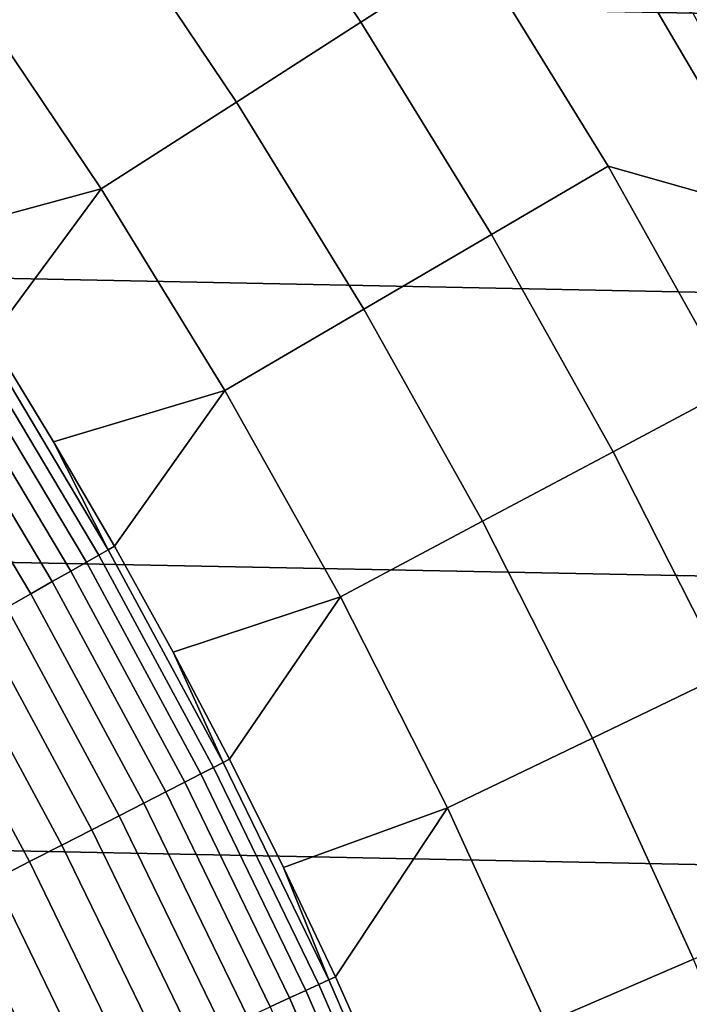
# Model space of a CAD drawing. Header units: metres. Extents: x -32 to 117, y -314 to 32.
# Tile 262 of 380: x 20.13 to 22.94, y 9.74 to 13.87. Entities that reach past the tile are written whole.
import ezdxf

# ---------------------------------------------------------------- set-up
doc = ezdxf.new("R2010")
doc.units = ezdxf.units.M
doc.layers.add('solid_24_501_064_XXX', color=7, linetype='CONTINUOUS')

msp = doc.modelspace()

# ---------------------------------------------------------------- linework, layer by layer
at = {"layer": 'solid_24_501_064_XXX'}
for points in [[(-28.252819, 16.063238, -303.5), (28.869246, 14.927042, -303.5), (29.439856, 13.767515, -303.5), (-28.869246, 14.927042, -303.5)], [(22.042425, 14.165807, 92.171654), (21.446278, 15.053098, 92.171654), (20.982141, 14.727321, 99.382652), (21.565386, 13.859233, 99.382652)], [(-28.869246, 14.927042, -303.5), (29.439856, 13.767515, -303.5), (29.963835, 12.586431, -303.5), (-29.439856, 13.767515, -303.5)], [(21.565386, 13.859233, 99.382652), (20.982141, 14.727321, 99.382652), (20.47385, 14.370552, 106.589211), (21.042967, 13.523494, 106.589211)], [(21.042967, 13.523494, 106.589211), (20.47385, 14.370552, 106.589211), (19.921434, 13.982812, 113.790924), (20.475195, 13.158608, 113.790924)], [(22.601885, 13.254938, 92.171654), (22.042425, 14.165807, 92.171654), (21.565386, 13.859233, 99.382652), (22.112738, 12.968077, 99.382652)], [(23.308289, 13.054229, 84.956604), (22.752085, 14.001138, 84.956604), (22.042425, 14.165807, 92.171654), (22.601885, 13.254938, 92.171654)], [(22.833151, 14.154586, 82.722343), (23.000473, 13.86957, 82.846092), (23.172569, 13.670086, 82.517509), (23.0063, 13.950991, 82.395935)], [(20.475195, 13.158608, 113.790924), (19.921434, 13.982812, 113.790924), (19.45355, 13.380323, 120.980194), (19.736938, 12.958662, 120.980194)], [(23.057678, 13.715516, 83.247353), (22.959724, 13.89591, 83.112671), (22.752085, 14.001138, 84.956604), (23.308289, 13.054229, 84.956604)], [(22.112738, 12.968077, 99.382652), (21.565386, 13.859233, 99.382652), (21.042967, 13.523494, 106.589211), (21.577059, 12.653926, 106.589211)], [(-29.439856, 13.767515, -303.5), (29.963835, 12.586431, -303.5), (30.440569, 11.385158, -303.5), (-29.963835, 12.586431, -303.5)], [(21.577059, 12.653926, 106.589211), (21.042967, 13.523494, 106.589211), (20.475195, 13.158608, 113.790924), (20.994875, 12.312504, 113.790924)], [(23.123726, 12.322009, 92.171654), (22.601885, 13.254938, 92.171654), (22.112738, 12.968077, 99.382652), (22.623285, 12.055338, 99.382652)], [(23.825106, 12.085261, 84.956604), (23.308289, 13.054229, 84.956604), (22.601885, 13.254938, 92.171654), (23.123726, 12.322009, 92.171654)], [(20.475195, 13.158608, 113.790924), (19.736938, 12.958662, 120.980194), (20.01119, 12.531, 120.980194)], [(20.994875, 12.312504, 113.790924), (20.475195, 13.158608, 113.790924), (20.01119, 12.531, 120.980194), (20.276175, 12.097536, 120.980194)], [(22.623285, 12.055338, 99.382652), (22.112738, 12.968077, 99.382652), (21.577059, 12.653926, 106.589211), (22.075237, 11.763298, 106.589211)], [(22.075237, 11.763298, 106.589211), (21.577059, 12.653926, 106.589211), (20.994875, 12.312504, 113.790924), (21.479614, 11.445906, 113.790924)], [(-29.963835, 12.586431, -303.5), (30.440569, 11.385158, -303.5), (30.869179, 10.16578, -303.5), (-30.440569, 11.385158, -303.5)], [(19.985636, 12.515004, 121.193291), (20.505556, 11.64359, 121.193291), (20.276175, 12.097536, 120.980194), (20.01119, 12.531, 120.980194)], [(20.466076, 11.621172, 121.403885), (19.947157, 12.490909, 121.403885), (19.895969, 12.458854, 121.610687), (20.413555, 11.59135, 121.610687)], [(20.505556, 11.64359, 121.193291), (19.985636, 12.515004, 121.193291), (19.947157, 12.490909, 121.403885), (20.466076, 11.621172, 121.403885)], [(20.413555, 11.59135, 121.610687), (19.895969, 12.458854, 121.610687), (19.832333, 12.419005, 121.812614), (20.348265, 11.554276, 121.812614)], [(20.348265, 11.554276, 121.812614), (19.832333, 12.419005, 121.812614), (19.75658, 12.371569, 122.008636), (20.27054, 11.510141, 122.008636)], [(20.27054, 11.510141, 122.008636), (19.75658, 12.371569, 122.008636), (19.669098, 12.316788, 122.197731), (20.180782, 11.459175, 122.197731)], [(23.60708, 11.36857, 92.171654), (23.123726, 12.322009, 92.171654), (22.623285, 12.055338, 99.382652), (23.096178, 11.122534, 99.382652)], [(20.180782, 11.459175, 122.197731), (19.669098, 12.316788, 122.197731), (19.570341, 12.254946, 122.378937), (20.079456, 11.40164, 122.378937)], [(20.994875, 12.312504, 113.790924), (20.276175, 12.097536, 120.980194), (20.531775, 11.658471, 120.980194)], [(21.479614, 11.445906, 113.790924), (20.994875, 12.312504, 113.790924), (20.531775, 11.658471, 120.980194), (20.777866, 11.214007, 120.980194)], [(20.505556, 11.64359, 121.193291), (20.531775, 11.658471, 120.980194), (20.276175, 12.097536, 120.980194)], [(23.096178, 11.122534, 99.382652), (22.623285, 12.055338, 99.382652), (22.075237, 11.763298, 106.589211), (22.536674, 10.853091, 106.589211)], [(22.536674, 10.853091, 106.589211), (22.075237, 11.763298, 106.589211), (21.479614, 11.445906, 113.790924), (21.9286, 10.560257, 113.790924)], [(20.505556, 11.64359, 121.193291), (20.987503, 10.750614, 121.193291), (20.777866, 11.214007, 120.980194), (20.531775, 11.658471, 120.980194)], [(20.947096, 10.729916, 121.403885), (20.466076, 11.621172, 121.403885), (20.413555, 11.59135, 121.610687), (20.893339, 10.70238, 121.610687)], [(20.987503, 10.750614, 121.193291), (20.505556, 11.64359, 121.193291), (20.466076, 11.621172, 121.403885), (20.947096, 10.729916, 121.403885)], [(20.893339, 10.70238, 121.610687), (20.413555, 11.59135, 121.610687), (20.348265, 11.554276, 121.812614), (20.826515, 10.66815, 121.812614)], [(20.826515, 10.66815, 121.812614), (20.348265, 11.554276, 121.812614), (20.27054, 11.510141, 122.008636), (20.746964, 10.6274, 122.008636)], [(20.746964, 10.6274, 122.008636), (20.27054, 11.510141, 122.008636), (20.180782, 11.459175, 122.197731), (20.655098, 10.580343, 122.197731)], [(20.655098, 10.580343, 122.197731), (20.180782, 11.459175, 122.197731), (20.079456, 11.40164, 122.378937), (20.55139, 10.52722, 122.378937)], [(21.479614, 11.445906, 113.790924), (20.777866, 11.214007, 120.980194), (21.014338, 10.764352, 120.980194)], [(21.9286, 10.560257, 113.790924), (21.479614, 11.445906, 113.790924), (21.014338, 10.764352, 120.980194), (21.241081, 10.309712, 120.980194)], [(-30.440569, 11.385158, -303.5), (30.869179, 10.16578, -303.5), (31.248901, 8.930613, -303.5), (-30.869179, 10.16578, -303.5)], [(20.55139, 10.52722, 122.378937), (20.079456, 11.40164, 122.378937), (19.967083, 11.337831, 122.551315), (20.436375, 10.468305, 122.551315)], [(20.436375, 10.468305, 122.551315), (19.967083, 11.337831, 122.551315), (19.844242, 11.268079, 122.713974), (20.310646, 10.403902, 122.713974)], [(20.310646, 10.403902, 122.713974), (19.844242, 11.268079, 122.713974), (19.711567, 11.192741, 122.866074), (20.174852, 10.334343, 122.866074)], [(20.987503, 10.750614, 121.193291), (21.014338, 10.764352, 120.980194), (20.777866, 11.214007, 120.980194)], [(20.174852, 10.334343, 122.866074), (19.711567, 11.192741, 122.866074), (19.56974, 11.112209, 123.006828), (20.029694, 10.259987, 123.006828)], [(23.53063, 10.171217, 99.382652), (23.096178, 11.122534, 99.382652), (22.536674, 10.853091, 106.589211), (22.960602, 9.92482, 106.589211)], [(22.960602, 9.92482, 106.589211), (22.536674, 10.853091, 106.589211), (21.9286, 10.560257, 113.790924), (22.341089, 9.657033, 113.790924)], [(21.430586, 9.837731, 121.193291), (20.987503, 10.750614, 121.193291), (20.947096, 10.729916, 121.403885), (21.389326, 9.81879, 121.403885)], [(20.987503, 10.750614, 121.193291), (21.430586, 9.837731, 121.193291), (21.241081, 10.309712, 120.980194), (21.014338, 10.764352, 120.980194)], [(21.389326, 9.81879, 121.403885), (20.947096, 10.729916, 121.403885), (20.893339, 10.70238, 121.610687), (21.334436, 9.793593, 121.610687)], [(21.266199, 9.762269, 121.812614), (20.826515, 10.66815, 121.812614), (20.746964, 10.6274, 122.008636), (21.184969, 9.72498, 122.008636)], [(21.334436, 9.793593, 121.610687), (20.893339, 10.70238, 121.610687), (20.826515, 10.66815, 121.812614), (21.266199, 9.762269, 121.812614)], [(21.184969, 9.72498, 122.008636), (20.746964, 10.6274, 122.008636), (20.655098, 10.580343, 122.197731), (21.091164, 9.681918, 122.197731)], [(21.091164, 9.681918, 122.197731), (20.655098, 10.580343, 122.197731), (20.55139, 10.52722, 122.378937), (20.985266, 9.633307, 122.378937)], [(21.9286, 10.560257, 113.790924), (21.241081, 10.309712, 120.980194), (21.457989, 9.8503, 120.980194)], [(22.341089, 9.657033, 113.790924), (21.9286, 10.560257, 113.790924), (21.457989, 9.8503, 120.980194), (21.664963, 9.386326, 120.980194)], [(20.985266, 9.633307, 122.378937), (20.55139, 10.52722, 122.378937), (20.436375, 10.468305, 122.551315), (20.867823, 9.579394, 122.551315)], [(20.867823, 9.579394, 122.551315), (20.436375, 10.468305, 122.551315), (20.310646, 10.403902, 122.713974), (20.739439, 9.52046, 122.713974)], [(20.739439, 9.52046, 122.713974), (20.310646, 10.403902, 122.713974), (20.174852, 10.334343, 122.866074), (20.600779, 9.456807, 122.866074)], [(20.600779, 9.456807, 122.866074), (20.174852, 10.334343, 122.866074), (20.029694, 10.259987, 123.006828), (20.452557, 9.388765, 123.006828)], [(21.430586, 9.837731, 121.193291), (21.457989, 9.8503, 120.980194), (21.241081, 10.309712, 120.980194)], [(20.452557, 9.388765, 123.006828), (20.029694, 10.259987, 123.006828), (19.875919, 10.181217, 123.135521), (20.295534, 9.316685, 123.135521)], [(20.295534, 9.316685, 123.135521), (19.875919, 10.181217, 123.135521), (19.714319, 10.09844, 123.25148), (20.130524, 9.240936, 123.25148)], [(-30.869179, 10.16578, -303.5), (31.248901, 8.930613, -303.5), (31.579252, 7.6812, -303.5), (-31.248901, 8.930613, -303.5)], [(23.346313, 8.98003, 106.589211), (22.960602, 9.92482, 106.589211), (22.341089, 9.657033, 113.790924), (22.716394, 8.737735, 113.790924)], [(21.430586, 9.837731, 121.193291), (21.833984, 8.906631, 121.193291), (21.664963, 9.386326, 120.980194), (21.457989, 9.8503, 120.980194)], [(21.791948, 8.889482, 121.403885), (21.389326, 9.81879, 121.403885), (21.334436, 9.793593, 121.610687), (21.736025, 8.866671, 121.610687)], [(21.833984, 8.906631, 121.193291), (21.430586, 9.837731, 121.193291), (21.389326, 9.81879, 121.403885), (21.791948, 8.889482, 121.403885)], [(21.666504, 8.838311, 121.812614), (21.266199, 9.762269, 121.812614), (21.184969, 9.72498, 122.008636), (21.583744, 8.804551, 122.008636)], [(21.736025, 8.866671, 121.610687), (21.334436, 9.793593, 121.610687), (21.266199, 9.762269, 121.812614), (21.666504, 8.838311, 121.812614)]]:
    msp.add_3dface(points, dxfattribs=at)

doc.saveas('drawing.dxf')
